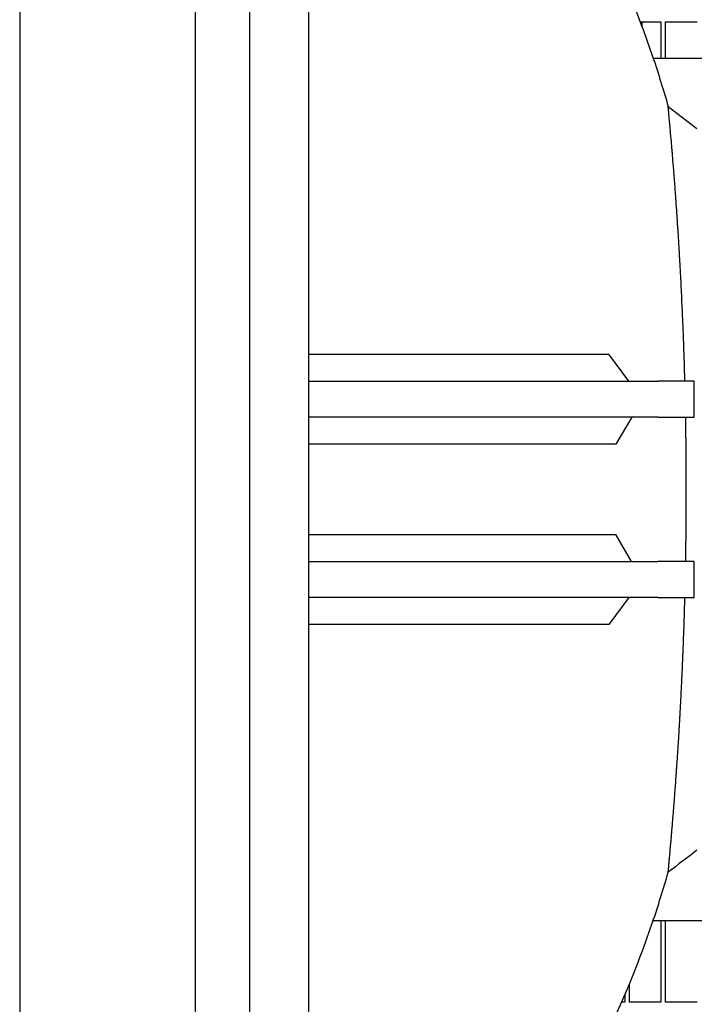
# Model space of a CAD drawing. Header units: inches. Extents: x 24 to 1128, y -69 to 748.
# Tile 637 of 656: x 724 to 743, y 604 to 632. Entities that reach past the tile are written whole.
import ezdxf

# ---------------------------------------------------------------- set-up
doc = ezdxf.new("R2010")
doc.units = ezdxf.units.IN
doc.header["$LTSCALE"] = 32
doc.header["$MEASUREMENT"] = 0
doc.layers.add('Visible (ANSI)', color=7, linetype='Continuous', lineweight=30)

msp = doc.modelspace()

# ---------------------------------------------------------------- linework, layer by layer
at = {"layer": 'Visible (ANSI)'}
for p, q in [((730.65563, 584.16853), (730.65563, 691.41146)), ((729.15563, 583.41853), (729.15563, 689.91146)), ((732.28063, 685.23103), (732.28063, 584.16853)), ((724.28063, 684.66853), (724.28063, 552.66853)), ((741.47474, 631.61978), (742.04813, 631.61978)), ((741.53063, 631.47098), (741.53063, 631.61978)), ((742.04813, 631.61978), (742.04813, 630.61853)), ((742.17313, 630.61853), (742.17313, 631.61978)), ((742.17313, 631.61978), (743.04813, 631.61978)), ((741.83222, 630.61853), (743.1806, 630.61853)), ((742.24834, 629.27594), (743.04457, 628.66853)), ((732.28063, 622.41454), (732.40563, 622.41454)), ((732.40563, 622.41454), (740.60209, 622.41454)), ((741.15667, 621.66853), (740.60209, 622.41454)), ((732.28063, 621.66853), (741.96578, 621.66853)), ((742.96578, 621.66853), (741.96578, 621.66853)), ((742.96578, 620.66853), (742.96578, 621.66853)), ((741.96578, 620.66853), (732.28063, 620.66853)), ((741.23695, 620.66853), (740.80207, 619.92252)), ((741.96578, 620.66853), (742.96578, 620.66853)), ((732.40563, 619.92252), (732.28063, 619.92252)), ((740.80207, 619.92252), (732.40563, 619.92252)), ((732.28063, 617.41408), (732.40563, 617.41408)), ((732.40563, 617.41408), (740.80185, 617.41408)), ((741.23656, 616.66853), (740.80185, 617.41408)), ((732.28063, 616.66853), (741.96578, 616.66853)), ((742.96578, 616.66853), (741.96578, 616.66853)), ((742.96578, 615.66853), (742.96578, 616.66853)), ((741.96578, 615.66853), (732.28063, 615.66853)), ((741.15629, 615.66853), (740.60193, 614.92298)), ((741.96578, 615.66853), (742.96578, 615.66853)), ((732.40563, 614.92298), (732.28063, 614.92298)), ((740.60193, 614.92298), (732.40563, 614.92298)), ((741.83222, 606.71853), (743.1806, 606.71853)), ((742.04813, 606.71853), (742.04813, 604.46353)), ((742.17313, 604.46353), (742.17313, 606.71853)), ((741.17313, 604.46353), (741.17313, 604.95751)), ((741.04813, 604.66213), (741.04813, 604.46353)), ((741.04813, 604.46353), (740.96149, 604.46353)), ((742.04813, 604.46353), (741.17313, 604.46353)), ((743.04813, 604.46353), (742.17313, 604.46353))]:
    msp.add_line(p, q, dxfattribs=at)
for points, knots in [([(732.40563, 640.41853), (733.0446, 640.41853), (733.68319, 640.31565), (734.97677, 639.89882), (735.62901, 639.56978), (737.01628, 638.6136), (737.73743, 637.93624), (739.09568, 636.2974), (739.7301, 635.32798), (740.87285, 633.15659), (741.38108, 631.95452), (741.96996, 630.21076), (742.1137, 629.74821), (742.24834, 629.27594)], [0, 0, 0, 0, 0.15974213, 0.15974213, 0.33187701, 0.33187701, 0.5428347, 0.5428347, 0.759799, 0.759799, 0.9767633, 0.9767633, 1.05258961, 1.05258961, 1.05258961, 1.05258961]), ([(742.71152, 621.66853), (742.70852, 621.78154), (742.70535, 621.89419), (742.70203, 622.00641), (742.70182, 622.01338), (742.70161, 622.02036), (742.7014, 622.02733), (742.70133, 622.02997), (742.70125, 622.03261), (742.70117, 622.03525), (742.69798, 622.14195), (742.69465, 622.24826), (742.69119, 622.35412), (742.69094, 622.3617), (742.69069, 622.36928), (742.69044, 622.37686), (742.68499, 622.54257), (742.6792, 622.70716), (742.67311, 622.8704), (742.67104, 622.92576), (742.66893, 622.98102), (742.66679, 623.03617), (742.66645, 623.04514), (742.6661, 623.0541), (742.66575, 623.06306), (742.66173, 623.16594), (742.65758, 623.26843), (742.65332, 623.37043), (742.65292, 623.37994), (742.65252, 623.38945), (742.65212, 623.39895), (742.64326, 623.6096), (742.63389, 623.81812), (742.62409, 624.02375), (742.6236, 624.03396), (742.62311, 624.04415), (742.62262, 624.05434), (742.618, 624.15082), (742.61327, 624.24666), (742.60847, 624.34176), (742.60794, 624.35221), (742.60741, 624.36264), (742.60688, 624.37307), (742.59921, 624.52404), (742.59132, 624.67315), (742.58326, 624.82003), (742.58073, 624.86613), (742.57818, 624.91209), (742.57561, 624.95788), (742.575, 624.9688), (742.57438, 624.97971), (742.57377, 624.9906), (742.56874, 625.07967), (742.56365, 625.16812), (742.55849, 625.25583), (742.55784, 625.26678), (742.5572, 625.27772), (742.55655, 625.28865), (742.5547, 625.31991), (742.55285, 625.35107), (742.55099, 625.38213), (742.54406, 625.49773), (742.53703, 625.61195), (742.52992, 625.72455), (742.52727, 625.76664), (742.52461, 625.8085), (742.52193, 625.85012), (742.52125, 625.86077), (742.52056, 625.87141), (742.51988, 625.88203), (742.51418, 625.97042), (742.50844, 626.05771), (742.50268, 626.1438), (742.50198, 626.15431), (742.50128, 626.16479), (742.50058, 626.17526), (742.49171, 626.3073), (742.48279, 626.43645), (742.47389, 626.56233), (742.47064, 626.60842), (742.46737, 626.65417), (742.4641, 626.69958), (742.46336, 626.7099), (742.46262, 626.7202), (742.46188, 626.73048), (742.45622, 626.80879), (742.45056, 626.88602), (742.44491, 626.96204), (742.44417, 626.97189), (742.44344, 626.98171), (742.44271, 626.99152), (742.43077, 627.15159), (742.4189, 627.30588), (742.4073, 627.453), (742.40664, 627.46136), (742.40598, 627.46971), (742.40532, 627.47802), (742.39989, 627.54678), (742.39451, 627.61396), (742.38921, 627.67945), (742.38859, 627.68717), (742.38796, 627.69487), (742.38734, 627.70255), (742.37941, 627.80026), (742.37166, 627.89414), (742.36415, 627.98388), (742.36284, 627.99961), (742.36152, 628.01524), (742.36022, 628.03076), (742.35851, 628.05108), (742.35681, 628.07122), (742.35512, 628.09116), (742.35454, 628.09804), (742.35396, 628.10489), (742.35338, 628.11172), (742.34858, 628.16828), (742.34387, 628.22322), (742.33927, 628.27643), (742.33872, 628.2828), (742.33817, 628.28914), (742.33763, 628.29545), (742.32786, 628.40831), (742.31861, 628.51315), (742.31004, 628.60889), (742.30964, 628.61335), (742.30925, 628.61779), (742.30885, 628.6222), (742.30472, 628.66827), (742.30077, 628.71205), (742.29702, 628.75345), (742.2967, 628.75687), (742.2964, 628.76028), (742.29609, 628.76367), (742.29037, 628.82654), (742.28512, 628.88383), (742.28035, 628.93535), (742.28028, 628.93615), (742.2802, 628.93695), (742.28013, 628.93775), (742.27991, 628.94011), (742.2797, 628.94245), (742.27948, 628.94479), (742.27802, 628.96053), (742.27661, 628.97576), (742.27525, 628.99044), (742.27505, 628.99254), (742.27486, 628.99462), (742.27467, 628.99668), (742.27177, 629.02788), (742.26908, 629.05661), (742.26662, 629.08279), (742.26648, 629.08437), (742.26633, 629.08594), (742.26618, 629.0875), (742.26504, 629.09968), (742.26395, 629.1113), (742.26291, 629.12234), (742.26278, 629.12368), (742.26266, 629.12502), (742.26253, 629.12635), (742.26035, 629.14954), (742.2584, 629.17013), (742.2567, 629.18804), (742.25662, 629.18895), (742.25653, 629.18985), (742.25645, 629.19075), (742.25565, 629.19919), (742.2549, 629.20702), (742.25422, 629.21422), (742.25415, 629.2149), (742.25409, 629.21558), (742.25403, 629.21624), (742.2526, 629.23128), (742.25143, 629.24353), (742.25054, 629.25292), (742.25051, 629.25319), (742.25048, 629.25345), (742.25046, 629.25372), (742.25002, 629.25828), (742.24965, 629.26215), (742.24935, 629.26531), (742.24934, 629.26543), (742.24933, 629.26554), (742.24932, 629.26566), (742.2487, 629.27212), (742.24838, 629.27552), (742.24834, 629.2759), (742.24834, 629.27592), (742.24834, 629.27593), (742.24834, 629.27594), (742.24834, 629.27594), (742.24834, 629.27594), (742.24834, 629.27594)], [0.014829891, 0.014829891, 0.014829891, 0.014829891, 0.020643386, 0.020643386, 0.020643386, 0.021004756, 0.021004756, 0.021004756, 0.021141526, 0.021141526, 0.021141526, 0.026673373, 0.026673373, 0.026673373, 0.027069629, 0.027069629, 0.027069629, 0.035735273, 0.035735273, 0.035735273, 0.038673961, 0.038673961, 0.038673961, 0.039151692, 0.039151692, 0.039151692, 0.044637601, 0.044637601, 0.044637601, 0.045149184, 0.045149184, 0.045149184, 0.056488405, 0.056488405, 0.056488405, 0.057051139, 0.057051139, 0.057051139, 0.062378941, 0.062378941, 0.062378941, 0.06296397, 0.06296397, 0.06296397, 0.071436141, 0.071436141, 0.071436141, 0.074095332, 0.074095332, 0.074095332, 0.0747292, 0.0747292, 0.0747292, 0.079909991, 0.079909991, 0.079909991, 0.080556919, 0.080556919, 0.080556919, 0.082406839, 0.082406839, 0.082406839, 0.089291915, 0.089291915, 0.089291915, 0.091865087, 0.091865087, 0.091865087, 0.092523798, 0.092523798, 0.092523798, 0.098004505, 0.098004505, 0.098004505, 0.098673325, 0.098673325, 0.098673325, 0.107108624, 0.107108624, 0.107108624, 0.110196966, 0.110196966, 0.110196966, 0.110898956, 0.110898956, 0.110898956, 0.116244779, 0.116244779, 0.116244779, 0.116937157, 0.116937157, 0.116937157, 0.128240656, 0.128240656, 0.128240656, 0.128883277, 0.128883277, 0.128883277, 0.134195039, 0.134195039, 0.134195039, 0.134821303, 0.134821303, 0.134821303, 0.14279492, 0.14279492, 0.14279492, 0.144193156, 0.144193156, 0.144193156, 0.146024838, 0.146024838, 0.146024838, 0.146656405, 0.146656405, 0.146656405, 0.15188685, 0.15188685, 0.15188685, 0.152512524, 0.152512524, 0.152512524, 0.163693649, 0.163693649, 0.163693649, 0.164214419, 0.164214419, 0.164214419, 0.169643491, 0.169643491, 0.169643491, 0.170092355, 0.170092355, 0.170092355, 0.178415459, 0.178415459, 0.178415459, 0.178545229, 0.178545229, 0.178545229, 0.178927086, 0.178927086, 0.178927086, 0.181504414, 0.181504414, 0.181504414, 0.181871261, 0.181871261, 0.181871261, 0.187401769, 0.187401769, 0.187401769, 0.187735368, 0.187735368, 0.187735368, 0.1903389, 0.1903389, 0.1903389, 0.190656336, 0.190656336, 0.190656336, 0.196196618, 0.196196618, 0.196196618, 0.196477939, 0.196477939, 0.196477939, 0.199129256, 0.199129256, 0.199129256, 0.199379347, 0.199379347, 0.199379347, 0.205003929, 0.205003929, 0.205003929, 0.205164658, 0.205164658, 0.205164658, 0.207944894, 0.207944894, 0.207944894, 0.208049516, 0.208049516, 0.208049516, 0.213831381, 0.213831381, 0.213831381, 0.214080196, 0.214080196, 0.214080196, 0.214199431, 0.214199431, 0.214199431, 0.214199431]), ([(742.7514, 618.66853), (742.7514, 618.66883), (742.7514, 618.66913), (742.7514, 618.66943), (742.7514, 618.75432), (742.7513, 618.83921), (742.75111, 618.92407), (742.75111, 618.92429), (742.75111, 618.92451), (742.75111, 618.92473), (742.75084, 619.03987), (742.75041, 619.15497), (742.7498, 619.26997), (742.74979, 619.27094), (742.74979, 619.27192), (742.74978, 619.27289), (742.74855, 619.50213), (742.74663, 619.73101), (742.74402, 619.95914), (742.74399, 619.96178), (742.74396, 619.96443), (742.74393, 619.96707), (742.74265, 620.07881), (742.7412, 620.19038), (742.73959, 620.3018), (742.73954, 620.30534), (742.73948, 620.30887), (742.73943, 620.31241), (742.7377, 620.43132), (742.73578, 620.55005), (742.73368, 620.66853)], [0.9642806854, 0.9642806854, 0.9642806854, 0.9642806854, 0.9642956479, 0.9642956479, 0.9642956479, 0.9685451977, 0.9685451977, 0.9685451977, 0.9685562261, 0.9685562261, 0.9685562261, 0.9743220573, 0.9743220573, 0.9743220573, 0.9743708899, 0.9743708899, 0.9743708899, 0.9858645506, 0.9858645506, 0.9858645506, 0.9859976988, 0.9859976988, 0.9859976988, 0.9916279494, 0.9916279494, 0.9916279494, 0.9918066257, 0.9918066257, 0.9918066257, 0.9978158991, 0.9978158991, 0.9978158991, 0.9978158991]), ([(742.73368, 616.66853), (742.73476, 616.72899), (742.73578, 616.78953), (742.73676, 616.85013), (742.73682, 616.85415), (742.73689, 616.85816), (742.73695, 616.86218), (742.7387, 616.97157), (742.74029, 617.08116), (742.74173, 617.19085), (742.74177, 617.19415), (742.74182, 617.19744), (742.74186, 617.20074), (742.74205, 617.21567), (742.74224, 617.2306), (742.74243, 617.24553), (742.74509, 617.45654), (742.74717, 617.66816), (742.74865, 617.88011), (742.74866, 617.88189), (742.74867, 617.88367), (742.74868, 617.88545), (742.74885, 617.90894), (742.749, 617.93243), (742.74915, 617.95593), (742.74972, 618.04642), (742.75018, 618.13716), (742.75054, 618.228), (742.75054, 618.22906), (742.75055, 618.23012), (742.75055, 618.23119), (742.75111, 618.37687), (742.7514, 618.52283), (742.7514, 618.66853)], [0.9307262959, 0.9307262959, 0.9307262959, 0.9307262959, 0.9337960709, 0.9337960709, 0.9337960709, 0.9339995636, 0.9339995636, 0.9339995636, 0.9395400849, 0.9395400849, 0.9395400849, 0.9397064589, 0.9397064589, 0.9397064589, 0.9404605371, 0.9404605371, 0.9404605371, 0.9511156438, 0.9511156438, 0.9511156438, 0.9512051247, 0.9512051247, 0.9512051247, 0.9523859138, 0.9523859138, 0.9523859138, 0.9569339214, 0.9569339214, 0.9569339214, 0.9569871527, 0.9569871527, 0.9569871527, 0.9642806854, 0.9642806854, 0.9642806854, 0.9642806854]), ([(742.24834, 608.06112), (742.24834, 608.06112), (742.24957, 608.07399), (742.25197, 608.09923), (742.25273, 608.10723), (742.25361, 608.11649), (742.25461, 608.12696), (742.25466, 608.1275), (742.25471, 608.12803), (742.25476, 608.12857), (742.25692, 608.15128), (742.2596, 608.1796), (742.26278, 608.21338), (742.2642, 608.22844), (742.26572, 608.24461), (742.26734, 608.26188), (742.26747, 608.26329), (742.2676, 608.2647), (742.26774, 608.26613), (742.2694, 608.2839), (742.27117, 608.30281), (742.27303, 608.32281), (742.2732, 608.32464), (742.27337, 608.32648), (742.27354, 608.32833), (742.27565, 608.35091), (742.27787, 608.37485), (742.2802, 608.40007), (742.2822, 608.42172), (742.28429, 608.4444), (742.28647, 608.46808), (742.28673, 608.47092), (742.28699, 608.47377), (742.28725, 608.47663), (742.28947, 608.50083), (742.29178, 608.52605), (742.29416, 608.5522), (742.29447, 608.55556), (742.29477, 608.55892), (742.29508, 608.56231), (742.29779, 608.59212), (742.3006, 608.62313), (742.30349, 608.65521), (742.30604, 608.68345), (742.30866, 608.71267), (742.31135, 608.74283), (742.31174, 608.74716), (742.31213, 608.75151), (742.31252, 608.75588), (742.31521, 608.78604), (742.31797, 608.81713), (742.32079, 608.84908), (742.32122, 608.85396), (742.32165, 608.85886), (742.32209, 608.86378), (742.32526, 608.89977), (742.32851, 608.93685), (742.33183, 608.97493), (742.33489, 609.01001), (742.33801, 609.04597), (742.34118, 609.08277), (742.3417, 609.08883), (742.34223, 609.09491), (742.34275, 609.10101), (742.34581, 609.13655), (742.34892, 609.17286), (742.35207, 609.20992), (742.35263, 609.21651), (742.35319, 609.22311), (742.35375, 609.22975), (742.35588, 609.25485), (742.35803, 609.28029), (742.3602, 609.30605), (742.36152, 609.32176), (742.36285, 609.33759), (742.36418, 609.35354), (742.36775, 609.39616), (742.37137, 609.4397), (742.37503, 609.48409), (742.37565, 609.49162), (742.37628, 609.49918), (742.3769, 609.50676), (742.38025, 609.54743), (742.38363, 609.5888), (742.38704, 609.63081), (742.38769, 609.63883), (742.38834, 609.64688), (742.389, 609.65495), (742.39242, 609.69723), (742.39587, 609.74016), (742.39934, 609.78366), (742.40349, 609.8357), (742.40768, 609.88877), (742.41191, 609.94275), (742.41261, 609.95168), (742.41331, 609.96063), (742.41401, 609.96961), (742.41756, 610.01503), (742.42112, 610.06107), (742.4247, 610.10766), (742.42542, 610.11698), (742.42613, 610.12633), (742.42685, 610.13569), (742.42999, 610.17678), (742.43315, 610.21827), (742.4363, 610.26012), (742.44245, 610.34168), (742.44866, 610.42517), (742.45487, 610.51022), (742.45561, 610.52028), (742.45635, 610.53036), (742.45708, 610.54047), (742.46213, 610.60985), (742.46719, 610.68022), (742.47224, 610.75136), (742.47286, 610.76006), (742.47347, 610.76877), (742.47409, 610.77749), (742.47421, 610.77917), (742.47433, 610.78085), (742.47445, 610.78253), (742.48536, 610.93705), (742.49631, 611.09675), (742.50713, 611.25996), (742.50784, 611.27079), (742.50856, 611.28164), (742.50928, 611.2925), (742.5101, 611.30491), (742.51091, 611.31734), (742.51173, 611.3298), (742.516, 611.39479), (742.52025, 611.46046), (742.52448, 611.52673), (742.52518, 611.53766), (742.52588, 611.54861), (742.52657, 611.55957), (742.52771, 611.57743), (742.52884, 611.59533), (742.52997, 611.61327), (742.53619, 611.71187), (742.54235, 611.81169), (742.54843, 611.91245), (742.54929, 611.92659), (742.55014, 611.94075), (742.55099, 611.95493), (742.55354, 611.99753), (742.55609, 612.04037), (742.55862, 612.08341), (742.55926, 612.09433), (742.5599, 612.10527), (742.56054, 612.11622), (742.5655, 612.20096), (742.5704, 612.28649), (742.57524, 612.37263), (742.57585, 612.3835), (742.57646, 612.39437), (742.57707, 612.40525), (742.57922, 612.44377), (742.58136, 612.48241), (742.58348, 612.52115), (742.59159, 612.66904), (742.59953, 612.81929), (742.60724, 612.97109), (742.60777, 612.98156), (742.6083, 612.99204), (742.60883, 613.00252), (742.61134, 613.05231), (742.61383, 613.10226), (742.61629, 613.15234), (742.61837, 613.19462), (742.62043, 613.23705), (742.62247, 613.27962), (742.62296, 613.28976), (742.62345, 613.29991), (742.62393, 613.31006), (742.63169, 613.47265), (742.63918, 613.6372), (742.64635, 613.80291), (742.64778, 613.83596), (742.6492, 613.86908), (742.65061, 613.90227), (742.65101, 613.91167), (742.6514, 613.92107), (742.6518, 613.93048), (742.65578, 614.02494), (742.65966, 614.11993), (742.66344, 614.21535), (742.6638, 614.2243), (742.66415, 614.23326), (742.6645, 614.24222), (742.66748, 614.31784), (742.67039, 614.39373), (742.67322, 614.46982), (742.67798, 614.59724), (742.68254, 614.72547), (742.68691, 614.8543), (742.68718, 614.86226), (742.68744, 614.87022), (742.68771, 614.87819), (742.69075, 614.96852), (742.69369, 615.05916), (742.69653, 615.15005), (742.69684, 615.15987), (742.69714, 615.1697), (742.69745, 615.17953), (742.69768, 615.18689), (742.6979, 615.19426), (742.69813, 615.20164), (742.69916, 615.23499), (742.70017, 615.26838), (742.70117, 615.30181), (742.70481, 615.42359), (742.70826, 615.54588), (742.71152, 615.66852)], [0.713969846, 0.713969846, 0.713969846, 0.713969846, 0.725801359, 0.725801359, 0.725801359, 0.729553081, 0.729553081, 0.729553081, 0.729743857, 0.729743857, 0.729743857, 0.737777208, 0.737777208, 0.737777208, 0.741356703, 0.741356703, 0.741356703, 0.741648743, 0.741648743, 0.741648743, 0.745295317, 0.745295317, 0.745295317, 0.745628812, 0.745628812, 0.745628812, 0.749705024, 0.749705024, 0.749705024, 0.753203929, 0.753203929, 0.753203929, 0.75362309, 0.75362309, 0.75362309, 0.757164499, 0.757164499, 0.757164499, 0.757618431, 0.757618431, 0.757618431, 0.761618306, 0.761618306, 0.761618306, 0.765138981, 0.765138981, 0.765138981, 0.765644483, 0.765644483, 0.765644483, 0.76913415, 0.76913415, 0.76913415, 0.769666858, 0.769666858, 0.769666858, 0.773564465, 0.773564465, 0.773564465, 0.777155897, 0.777155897, 0.777155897, 0.777747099, 0.777747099, 0.777747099, 0.781189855, 0.781189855, 0.781189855, 0.781801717, 0.781801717, 0.781801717, 0.78411726, 0.78411726, 0.78411726, 0.78552925, 0.78552925, 0.78552925, 0.789302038, 0.789302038, 0.789302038, 0.789942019, 0.789942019, 0.789942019, 0.793376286, 0.793376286, 0.793376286, 0.794031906, 0.794031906, 0.794031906, 0.797468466, 0.797468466, 0.797468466, 0.801579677, 0.801579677, 0.801579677, 0.802259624, 0.802259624, 0.802259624, 0.805699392, 0.805699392, 0.805699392, 0.806387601, 0.806387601, 0.806387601, 0.809406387, 0.809406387, 0.809406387, 0.815288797, 0.815288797, 0.815288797, 0.815984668, 0.815984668, 0.815984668, 0.820762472, 0.820762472, 0.820762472, 0.821346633, 0.821346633, 0.821346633, 0.821459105, 0.821459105, 0.821459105, 0.831801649, 0.831801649, 0.831801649, 0.832487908, 0.832487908, 0.832487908, 0.833272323, 0.833272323, 0.833272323, 0.837366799, 0.837366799, 0.837366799, 0.838042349, 0.838042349, 0.838042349, 0.839142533, 0.839142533, 0.839142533, 0.845188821, 0.845188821, 0.845188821, 0.846036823, 0.846036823, 0.846036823, 0.848583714, 0.848583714, 0.848583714, 0.849230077, 0.849230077, 0.849230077, 0.854232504, 0.854232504, 0.854232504, 0.854863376, 0.854863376, 0.854863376, 0.857096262, 0.857096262, 0.857096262, 0.865620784, 0.865620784, 0.865620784, 0.866208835, 0.866208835, 0.866208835, 0.869001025, 0.869001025, 0.869001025, 0.871358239, 0.871358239, 0.871358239, 0.87191972, 0.87191972, 0.87191972, 0.880908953, 0.880908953, 0.880908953, 0.882701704, 0.882701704, 0.882701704, 0.883209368, 0.883209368, 0.883209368, 0.888306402, 0.888306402, 0.888306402, 0.888784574, 0.888784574, 0.888784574, 0.892820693, 0.892820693, 0.892820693, 0.899578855, 0.899578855, 0.899578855, 0.899996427, 0.899996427, 0.899996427, 0.904732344, 0.904732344, 0.904732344, 0.905244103, 0.905244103, 0.905244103, 0.905627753, 0.905627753, 0.905627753, 0.907363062, 0.907363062, 0.907363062, 0.913683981, 0.913683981, 0.913683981, 0.913683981]), ([(732.40563, 596.91853), (733.0446, 596.91853), (733.68319, 597.02141), (734.97677, 597.43824), (735.62901, 597.76728), (737.01628, 598.72346), (737.73743, 599.40082), (739.09568, 601.03966), (739.7301, 602.00908), (740.87285, 604.18047), (741.38108, 605.38254), (741.96996, 607.1263), (742.1137, 607.58885), (742.24834, 608.06112)], [0, 0, 0, 0, 0.15974213, 0.15974213, 0.33187701, 0.33187701, 0.5428347, 0.5428347, 0.759799, 0.759799, 0.9767633, 0.9767633, 1.05258963, 1.05258963, 1.05258963, 1.05258963])]:
    msp.add_open_spline(points, degree=3, knots=knots, dxfattribs=at)
msp.add_rational_spline([(741.51112, 631.52324), (741.50711, 631.57096), (741.50225, 631.61978)], [1.04142950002, 1.04298196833, 1.04340174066], degree=2, dxfattribs=at)
msp.add_open_spline([(743.04457, 608.66853), (742.77915, 608.46607), (742.51376, 608.26358), (742.24834, 608.06112)], degree=3, dxfattribs=at)

doc.saveas('drawing.dxf')
